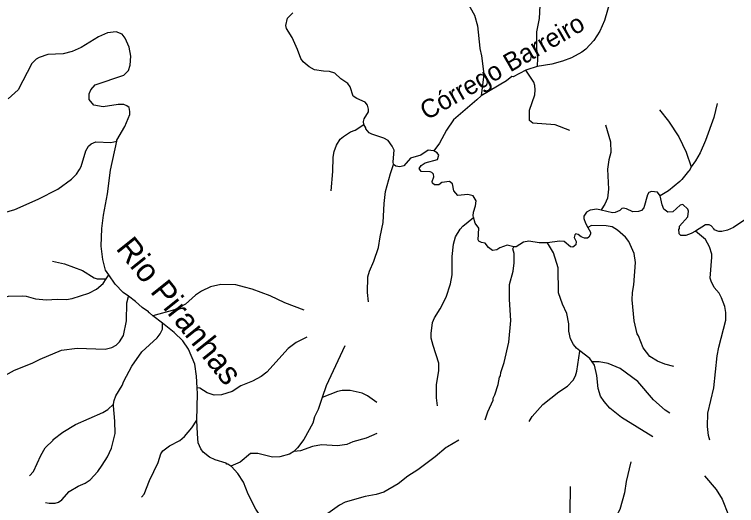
# Model space of a CAD drawing. Extents: x 393 to 446.6, y 8175.5 to 8231.
# Drawn here: x 405.92 to 412.17, y 8203.82 to 8208.07 of the extents above; entities that cross this region are included whole.
import ezdxf
from ezdxf.enums import TextEntityAlignment as Align

# ---------------------------------------------------------------- set-up
doc = ezdxf.new("R2010")
doc.units = 0
doc.header["$LTSCALE"] = 0.064
doc.linetypes.add('LONG_DASHED', pattern=[7.5, 6, -1.5])
doc.layers.add('61', color=7, linetype='Continuous')
doc.layers.add('7', color=7, linetype='Continuous', lineweight=25)
doc.layers.add('9', color=7, linetype='LONG_DASHED', lineweight=25)

msp = doc.modelspace()

# ---------------------------------------------------------------- linework, layer by layer
at = {"layer": '7'}
for p, q in [((406.7143, 8205.7833), (406.7352, 8205.8164)), ((407.2001, 8205.3978), (407.1162, 8205.4629))]:
    msp.add_line(p, q, dxfattribs=at)
for points in [[(408.9417, 8207.1144), (408.9382, 8207.1424), (408.9452, 8207.1656), (408.9812, 8207.2243), (408.9812, 8207.247), (408.9731, 8207.2841), (408.9521, 8207.3099), (408.8811, 8207.339), (408.8504, 8207.3616), (408.8229, 8207.4407), (408.8035, 8207.4714), (408.7438, 8207.5101), (408.6921, 8207.5602), (408.6453, 8207.5747), (408.5936, 8207.5764), (408.5161, 8207.5893), (408.4677, 8207.6151), (408.416, 8207.6571), (408.3966, 8207.6862), (408.3692, 8207.7637), (408.3223, 8207.867), (408.2739, 8207.9446), (408.2658, 8207.9704), (408.2803, 8208.0333), (408.3288, 8208.0802)], [(406.8049, 8206.972), (406.8065, 8206.9794), (406.8739, 8207.0984), (406.9175, 8207.2033), (406.9175, 8207.2276), (406.911, 8207.2615), (406.8933, 8207.2776), (406.8658, 8207.2889), (406.8174, 8207.2889), (406.6882, 8207.2679), (406.6074, 8207.2841), (406.5671, 8207.3309), (406.5671, 8207.3794), (406.5816, 8207.4149), (406.6171, 8207.4585), (406.8658, 8207.5408), (406.9078, 8207.5828), (406.9223, 8207.6281), (406.9271, 8207.7056), (406.911, 8207.7831), (406.8787, 8207.8606), (406.8513, 8207.8977), (406.8012, 8207.9155), (406.7237, 8207.909), (406.6462, 8207.8735), (406.4976, 8207.7798), (406.4201, 8207.7459), (406.3426, 8207.7265), (406.2102, 8207.7201), (406.1327, 8207.6959), (406.1069, 8207.6813), (406.0697, 8207.6426), (405.9518, 8207.4165), (405.8662, 8207.3374)], [(411.5001, 8207.2434), (411.5762, 8207.1452), (411.6666, 8207.008), (411.7295, 8206.8756), (411.7733, 8206.7504)], [(411.998, 8207.2984), (411.9685, 8207.1759), (411.8975, 8206.9789), (411.8506, 8206.8723), (411.8103, 8206.8013), (411.7733, 8206.7504)], [(408.659, 8206.5413), (408.6728, 8206.7109), (408.676, 8206.8336), (408.6857, 8206.8836), (408.705, 8206.9369), (408.7373, 8206.9886), (408.7648, 8207.0112), (408.8262, 8207.0532), (408.8665, 8207.0677), (408.9417, 8207.1144)], [(409.1995, 8206.7711), (409.1949, 8206.7932), (409.204, 8206.8933), (409.1879, 8206.9272), (409.1524, 8206.9773), (409.1136, 8206.9983), (409.0103, 8207.0322), (408.9892, 8207.0451), (408.9586, 8207.0774), (408.9586, 8207.0871), (408.9417, 8207.1144)], [(411.0315, 8207.1125), (411.0744, 8206.965), (411.0772, 8206.8739), (411.0594, 8206.8093), (411.0497, 8206.7302), (411.0578, 8206.5558), (411.0481, 8206.4783), (411.0255, 8206.4267), (410.9954, 8206.3782), (410.9942, 8206.3763)], [(405.4054, 8205.9752), (405.445, 8206.0008), (405.4448, 8206.0068), (405.4674, 8206.0278), (405.5691, 8206.1586), (405.6256, 8206.2167), (405.6611, 8206.2716), (405.6967, 8206.3007), (405.7451, 8206.3281), (405.9228, 8206.3798), (406.1262, 8206.4702), (406.2958, 8206.5574), (406.4137, 8206.643), (406.4573, 8206.6866), (406.4831, 8206.727), (406.496, 8206.7528), (406.538, 8206.8885), (406.5606, 8206.9272), (406.5848, 8206.9498), (406.6236, 8206.966), (406.7528, 8206.9595), (406.8049, 8206.972)], [(406.7352, 8205.8164), (406.7063, 8205.857), (406.6833, 8205.9487), (406.6704, 8206.0649), (406.6769, 8206.2167), (406.6898, 8206.333), (406.7253, 8206.5171), (406.7511, 8206.7205), (406.8049, 8206.972)], [(409.5474, 8206.8877), (409.5444, 8206.8892), (409.4979, 8206.8933), (409.4333, 8206.8497), (409.3461, 8206.8239), (409.2863, 8206.7577), (409.2525, 8206.7496), (409.2181, 8206.756), (409.1995, 8206.7711)], [(409.8914, 8206.3139), (409.8879, 8206.3276), (409.8891, 8206.3579), (409.9081, 8206.4137), (409.9145, 8206.4557), (409.8871, 8206.4993), (409.8403, 8206.5106), (409.7547, 8206.5025), (409.7208, 8206.5429), (409.7078, 8206.6027), (409.682, 8206.6236), (409.6158, 8206.6156), (409.5899, 8206.5946), (409.5528, 8206.5946), (409.535, 8206.6091), (409.5334, 8206.6236), (409.548, 8206.664), (409.5433, 8206.6869), (409.5303, 8206.7013), (409.5141, 8206.706), (409.4366, 8206.7108), (409.4204, 8206.7367), (409.4365, 8206.7625), (409.4721, 8206.7835), (409.5786, 8206.8126), (409.5916, 8206.8497), (409.577, 8206.8723), (409.5474, 8206.8877)], [(408.9809, 8205.5836), (408.9747, 8205.6628), (408.9763, 8205.8001), (408.9893, 8205.8486), (409.0296, 8205.9358), (409.07, 8206.052), (409.0829, 8206.1457), (409.1103, 8206.2684), (409.1184, 8206.4331), (409.1297, 8206.5365), (409.1717, 8206.6915), (409.1995, 8206.7711)], [(411.7733, 8206.7504), (411.7554, 8206.7124), (411.749, 8206.7124), (411.6924, 8206.6398), (411.674, 8206.6243), (411.5778, 8206.5429), (411.5055, 8206.4987)], [(411.5055, 8206.4987), (411.4809, 8206.5316), (411.4292, 8206.538), (411.4066, 8206.5268), (411.3937, 8206.5074), (411.363, 8206.396), (411.342, 8206.3733), (411.3162, 8206.3637), (411.2693, 8206.3604), (411.2128, 8206.3879), (411.1838, 8206.3927), (411.1724, 8206.3911), (411.1563, 8206.3733), (411.116, 8206.3556), (411.0933, 8206.3524), (410.9942, 8206.3763)], [(411.8098, 8206.1953), (411.7731, 8206.1731), (411.7263, 8206.157), (411.6827, 8206.1553), (411.6682, 8206.1699), (411.6666, 8206.2135), (411.6714, 8206.2151), (411.673, 8206.2377), (411.7441, 8206.3168), (411.7505, 8206.3669), (411.7425, 8206.383), (411.7005, 8206.4234), (411.6779, 8206.4185), (411.6149, 8206.3621), (411.5697, 8206.3572), (411.5374, 8206.383), (411.5212, 8206.4202), (411.5055, 8206.4987)], [(410.9942, 8206.3763), (410.957, 8206.3852), (410.8996, 8206.3766), (410.8672, 8206.3572), (410.843, 8206.3249), (410.843, 8206.3039), (410.8592, 8206.2619), (410.8794, 8206.2268)], [(409.5787, 8204.6861), (409.569, 8204.7537), (409.5706, 8204.87), (409.59, 8204.9863), (409.5916, 8205.0524), (409.5399, 8205.2059), (409.5254, 8205.2705), (409.5237, 8205.3092), (409.5367, 8205.4061), (409.5528, 8205.4465), (409.6012, 8205.5224), (409.6545, 8205.6225), (409.6917, 8205.7388), (409.7062, 8205.8163), (409.7046, 8205.9745), (409.7175, 8206.0811), (409.7337, 8206.1457), (409.774, 8206.2103), (409.7983, 8206.2377), (409.8905, 8206.3132), (409.8914, 8206.3139)], [(410.2379, 8206.0576), (410.1826, 8206.073), (410.118, 8206.0488), (410.0922, 8206.0326), (410.0534, 8206.0261), (410.0211, 8206.0536), (409.9904, 8206.0907), (409.9598, 8206.0972), (409.9371, 8206.1085), (409.9307, 8206.1182), (409.9371, 8206.2199), (409.9048, 8206.2619), (409.8914, 8206.3139)], [(411.6234, 8205.0244), (411.5442, 8205.0442), (411.4809, 8205.0702), (411.4147, 8205.1122), (411.3581, 8205.1865), (411.3178, 8205.2898), (411.3065, 8205.306), (411.279, 8205.419), (411.2613, 8205.5999), (411.2645, 8205.6645), (411.2774, 8205.7291), (411.2919, 8205.9228), (411.2806, 8206.0003), (411.2338, 8206.1037), (411.2047, 8206.1424), (411.1369, 8206.2038), (411.0901, 8206.2312), (411.0384, 8206.2393), (410.9093, 8206.2425), (410.8794, 8206.2268)], [(412.2366, 8206.291), (412.1397, 8206.2264), (412.0881, 8206.2038), (412.0364, 8206.1909), (412.0105, 8206.1925), (411.9718, 8206.2054), (411.9718, 8206.2118), (411.9443, 8206.2393), (411.9282, 8206.2474), (411.8959, 8206.2474), (411.8098, 8206.1953)], [(410.8794, 8206.2268), (410.9028, 8206.186), (410.9028, 8206.1683), (410.8866, 8206.1408), (410.8769, 8206.1344), (410.8511, 8206.1327), (410.8221, 8206.1457), (410.7962, 8206.1666), (410.7752, 8206.1715), (410.7655, 8206.1618), (410.7607, 8206.1392), (410.7784, 8206.1037), (410.7752, 8206.0746), (410.7494, 8206.0568), (410.7284, 8206.0585), (410.6735, 8206.1053), (410.6347, 8206.1069), (410.5296, 8206.0926)], [(411.9334, 8204.3878), (411.9217, 8204.4273), (411.9136, 8204.505), (411.9169, 8204.6213), (411.9685, 8204.8409), (411.9976, 8205.1154), (412.0121, 8205.193), (412.0735, 8205.4255), (412.0735, 8205.4901), (412.0638, 8205.5417), (412.0347, 8205.6193), (412.0137, 8205.658), (411.9718, 8205.7081), (411.9443, 8205.7614), (411.9378, 8205.7872), (411.9524, 8205.9681), (411.9508, 8205.9939), (411.9314, 8206.0585), (411.8959, 8206.1231), (411.8098, 8206.1953)], [(409.9916, 8204.5624), (410.0149, 8204.6334), (410.0598, 8204.7343), (410.0598, 8204.7521), (410.076, 8204.7796), (410.1035, 8204.87), (410.1148, 8204.933), (410.1228, 8204.9443), (410.126, 8204.9733), (410.1551, 8205.0605), (410.1971, 8205.2349), (410.2132, 8205.4222), (410.2003, 8205.6031), (410.2019, 8205.7323), (410.2326, 8205.8486), (410.2423, 8205.9196), (410.2423, 8206.0003), (410.2294, 8206.0423), (410.2379, 8206.0576)], [(410.5296, 8206.0926), (410.4571, 8206.094), (410.3699, 8206.1085), (410.3231, 8206.0988), (410.26, 8206.0588), (410.2379, 8206.0576)], [(410.8103, 8205.1606), (410.7817, 8205.1833), (410.7542, 8205.2156), (410.73, 8205.264), (410.7155, 8205.3286), (410.7138, 8205.3932), (410.6977, 8205.4836), (410.6605, 8205.5644), (410.6266, 8205.6612), (410.6218, 8205.8776), (410.5814, 8206.0068), (410.5296, 8206.0926)], [(406.2489, 8205.9362), (406.3523, 8205.9115), (406.5073, 8205.8534), (406.6107, 8205.792), (406.6365, 8205.7823), (406.7138, 8205.7833), (406.7143, 8205.7833)], [(406.9062, 8205.631), (406.8616, 8205.6631), (406.7915, 8205.7371), (406.7352, 8205.8164)], [(405.8031, 8205.6157), (405.8695, 8205.632), (405.9906, 8205.6354), (406.0229, 8205.6321), (406.1036, 8205.6095), (406.1973, 8205.5998), (406.2909, 8205.6063), (406.3717, 8205.6047), (406.4201, 8205.6111), (406.5622, 8205.658), (406.6301, 8205.6935), (406.6882, 8205.742), (406.7143, 8205.7833)], [(408.426, 8205.5122), (408.2578, 8205.574), (408.1318, 8205.6338), (407.9768, 8205.6919), (407.9109, 8205.7091), (407.8347, 8205.729), (407.7055, 8205.7323), (407.6151, 8205.7129), (407.5376, 8205.6757), (407.4859, 8205.6402), (407.3987, 8205.5643), (407.3031, 8205.5149), (407.1162, 8205.4629)], [(405.8178, 8204.9211), (405.8436, 8204.9507), (405.9195, 8204.9943), (406.0746, 8205.0524), (406.1424, 8205.0879), (406.3265, 8205.1655), (406.4621, 8205.1816), (406.7043, 8205.1751), (406.7625, 8205.1881), (406.7996, 8205.2091), (406.8287, 8205.2365), (406.8642, 8205.2931), (406.89, 8205.419), (406.8932, 8205.574), (406.9058, 8205.6294), (406.9062, 8205.631)], [(407.1162, 8205.4629), (407.0894, 8205.4897), (407.0821, 8205.4884), (407.0789, 8205.4981), (407.0256, 8205.5353), (406.9675, 8205.5869), (406.9062, 8205.631)], [(406.7773, 8204.7004), (406.7812, 8204.7307), (406.7963, 8204.7699), (406.8512, 8204.8603), (406.8658, 8204.8991), (406.9368, 8205.0282), (407.0224, 8205.1526), (407.1532, 8205.2736), (407.1807, 8205.3076), (407.2, 8205.348), (407.2001, 8205.3977), (407.2001, 8205.3978)], [(407.5009, 8204.8401), (407.4956, 8204.941), (407.4794, 8205.0444), (407.4245, 8205.1736), (407.3761, 8205.2462), (407.3018, 8205.3189), (407.2001, 8205.3978)], [(408.4484, 8205.2767), (408.3579, 8205.2317), (408.2868, 8205.18), (408.1043, 8204.9765), (408.0543, 8204.9394), (407.98, 8204.8974), (407.8767, 8204.857), (407.804, 8204.8086), (407.712, 8204.7795), (407.6474, 8204.7779), (407.5876, 8204.7957), (407.523, 8204.836), (407.5009, 8204.8401)], [(408.7779, 8205.2044), (408.6146, 8204.8571), (408.581, 8204.7562)], [(410.3705, 8204.5482), (410.3984, 8204.5925), (410.491, 8204.6956), (410.6283, 8204.8054), (410.7026, 8204.8554), (410.751, 8204.9055), (410.7736, 8204.9443), (410.7849, 8204.983), (410.8097, 8205.1565), (410.8103, 8205.1606)], [(410.9162, 8205.0646), (410.8961, 8205.0925), (410.8103, 8205.1606)], [(411.5884, 8204.6208), (411.5465, 8204.6464), (411.447, 8204.7359), (411.3113, 8204.8942), (411.1595, 8205.0072), (411.0546, 8205.0508), (410.9771, 8205.0653), (410.9162, 8205.0646)], [(411.4422, 8204.4176), (411.1692, 8204.5826), (411.0691, 8204.6649), (411.019, 8204.7214), (410.9883, 8204.7682), (410.969, 8204.8345), (410.956, 8204.9475), (410.9367, 8205.0363), (410.9162, 8205.0646)], [(407.4973, 8204.5602), (407.5036, 8204.7893), (407.5009, 8204.8401)], [(409.0545, 8204.7145), (408.9747, 8204.7698), (408.9279, 8204.7941), (408.8229, 8204.8167), (408.7535, 8204.8167), (408.7131, 8204.8086), (408.581, 8204.7562)], [(408.581, 8204.7562), (408.5468, 8204.6536), (408.5161, 8204.589), (408.5, 8204.5341), (408.424, 8204.3952), (408.3675, 8204.3226), (408.3366, 8204.2908)], [(406.0504, 8204.0787), (406.0842, 8204.1175), (406.1488, 8204.2564), (406.1859, 8204.321), (406.2538, 8204.3872), (406.2538, 8204.3936), (406.3394, 8204.4582), (406.4492, 8204.5228), (406.685, 8204.6261), (406.7269, 8204.6536), (406.7773, 8204.7004)], [(406.1886, 8203.8482), (406.2212, 8203.8423), (406.2715, 8203.843), (406.3006, 8203.8526), (406.3297, 8203.8736), (406.3943, 8203.9447), (406.4702, 8203.9899), (406.5332, 8204.0157), (406.5752, 8204.0448), (406.6413, 8204.1159), (406.6801, 8204.1707), (406.7253, 8204.2451), (406.7592, 8204.3177), (406.7899, 8204.4469), (406.7883, 8204.5535), (406.7754, 8204.6859), (406.7773, 8204.7004)], [(407.0185, 8203.8969), (407.0418, 8203.9214), (407.0886, 8204.04), (407.1629, 8204.195), (407.1871, 8204.2693), (407.2033, 8204.2951), (407.2614, 8204.3387), (407.3503, 8204.3855), (407.3922, 8204.421), (407.4552, 8204.4953), (407.4973, 8204.5602)], [(407.7913, 8204.1635), (407.7652, 8204.1804), (407.7555, 8204.1804), (407.7523, 8204.1885), (407.6571, 8204.2192), (407.607, 8204.2418), (407.5521, 8204.2854), (407.5311, 8204.3145), (407.5101, 8204.3662), (407.502, 8204.4437), (407.4973, 8204.5602)], [(409.054, 8204.4448), (408.9618, 8204.4065), (408.8456, 8204.3742), (408.7939, 8204.3516), (408.7131, 8204.3387), (408.5743, 8204.3468), (408.4968, 8204.3322), (408.3934, 8204.2951), (408.3366, 8204.2908)], [(409.7634, 8204.3886), (409.6653, 8204.3306), (409.6545, 8204.3242), (409.5577, 8204.2434), (409.4091, 8204.132), (409.3219, 8204.0771), (409.2395, 8204.0109), (409.1136, 8203.9382), (409.049, 8203.9172), (408.9521, 8203.9027), (408.781, 8203.851), (408.7325, 8203.8252), (408.6098, 8203.7412), (408.5452, 8203.7121), (408.5129, 8203.7073), (408.3579, 8203.7089), (408.261, 8203.6589), (408.2126, 8203.6508), (408.1038, 8203.648), (408.1028, 8203.648)], [(408.3366, 8204.2908), (408.2997, 8204.2676), (408.2158, 8204.2434), (408.1512, 8204.2402), (408.0252, 8204.2725), (407.9622, 8204.2725), (407.8718, 8204.1966), (407.7913, 8204.1635)], [(408.1028, 8203.648), (408.0091, 8203.7913), (407.9413, 8203.9205), (407.9025, 8204.0238), (407.8508, 8204.0997), (407.7975, 8204.1594), (407.7913, 8204.1635)]]:
    msp.add_lwpolyline(points, dxfattribs=at)
at = {"layer": '9'}
for points in [[(411.1587, 8208.8589), (411.1595, 8208.7616), (411.1434, 8208.5759), (411.1192, 8208.3983), (411.0869, 8208.2772), (411.0804, 8208.2174), (411.0223, 8208.014), (410.9835, 8207.922), (410.9302, 8207.8428), (410.8608, 8207.7669), (410.8269, 8207.7395), (410.7381, 8207.691), (410.659, 8207.662), (410.5669, 8207.6377), (410.4393, 8207.6167)], [(410.4537, 8208.3794), (410.4506, 8208.3289), (410.4536, 8208.3009), (410.4619, 8208.2223), (410.4635, 8208.1448), (410.4571, 8208.0318), (410.4361, 8207.9171), (410.4361, 8207.7702), (410.4449, 8207.6915), (410.4393, 8207.6167)], [(409.8036, 8208.2328), (409.8984, 8208.0608), (409.9242, 8207.9672), (409.9436, 8207.7766), (409.9445, 8207.7727), (409.9597, 8207.7088), (409.9791, 8207.5505), (409.9575, 8207.3625)], [(410.4393, 8207.6167), (410.3505, 8207.5893), (410.3429, 8207.5853)], [(410.3429, 8207.5853), (410.232, 8207.5269), (410.223, 8207.5295), (410.1745, 8207.494), (409.9575, 8207.3625)], [(410.7241, 8207.0635), (410.596, 8207.1129), (410.4022, 8207.1274), (410.3747, 8207.1517), (410.3737, 8207.2083), (410.3731, 8207.2405), (410.4199, 8207.3713), (410.4248, 8207.4149), (410.4216, 8207.4537), (410.4119, 8207.4811), (410.3429, 8207.5852), (410.3429, 8207.5853)], [(409.9575, 8207.3625), (409.9193, 8207.3299), (409.7159, 8207.1565), (409.6561, 8207.0677), (409.5948, 8206.9547), (409.5474, 8206.8877)], [(411.2512, 8204.1998), (411.2106, 8204.0313), (411.1967, 8203.9318), (411.1563, 8203.7897), (411.0933, 8203.675), (410.9794, 8203.5133), (410.9572, 8203.4527), (410.9403, 8203.3226), (410.9484, 8203.213), (410.9402, 8203.1456)], [(411.8893, 8204.081), (411.9895, 8203.9625), (412.0412, 8203.8785), (412.0961, 8203.7396), (412.1058, 8203.6557), (412.0977, 8203.5394), (412.0815, 8203.4647)], [(410.7271, 8203.9874), (410.7235, 8203.7655), (410.7284, 8203.7332), (410.7058, 8203.6024), (410.6993, 8203.5136), (410.7058, 8203.449), (410.7216, 8203.3988)]]:
    msp.add_lwpolyline(points, dxfattribs=at)

# ---------------------------------------------------------------- texts
at = {"layer": '61'}
for s, height, rotation, p in [('Córrego Barreiro', 0.16, 29.917, (410.1767, 8207.5462)), ('Rio Piranhas', 0.2, 308.66, (407.2694, 8205.4446))]:
    msp.add_text(s, height=height, rotation=rotation, dxfattribs=at).set_placement(p, align=Align.CENTER)

doc.saveas('drawing.dxf')
